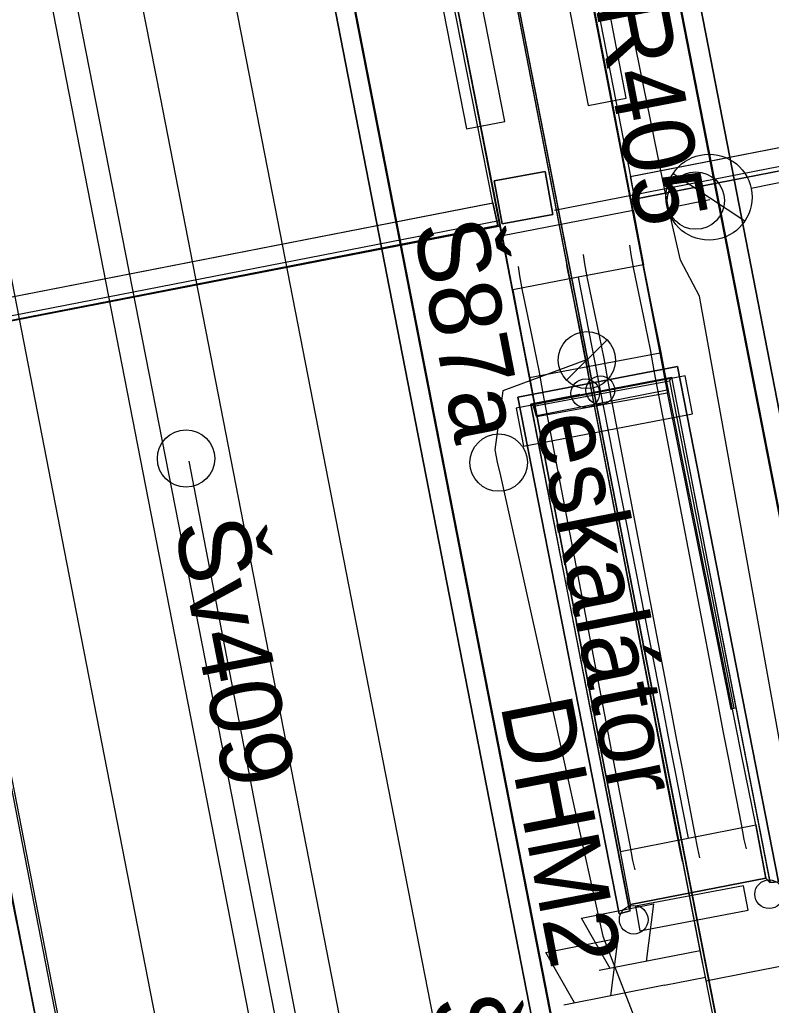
# Model space of a CAD drawing. Extents: x -545736 to -544888, y -1122892 to -1119128.
# Drawn here: x -545187.41 to -545174.31, y -1121807.89 to -1121790.7 of the extents above; entities that cross this region are included whole.
import ezdxf

# ---------------------------------------------------------------- set-up
doc = ezdxf.new("R2010")
doc.units = 0
for name, color, linetype in [('Podbarveni_Nastupiste', 7, 'Continuous'), ('Podbarveni_Zastreseni_Pozemni', 7, 'Continuous'), ('Vrstva 1 - Koleje', 7, 'Continuous'), ('Vrstva 13', 7, 'Continuous'), ('Vrstva 14_zastreseni a nastupiste', 7, 'Continuous'), ('Vrstva 16_plochy', 7, 'Continuous'), ('Vrstva 17_ploty - zabradli', 7, 'Continuous'), ('Vrstva 18_mosty', 7, 'Continuous'), ('Vrstva 23 - PHS - pozemni - schody - eskalatory', 7, 'Continuous'), ('Vrstva 26', 7, 'Continuous'), ('Vrstva 29 - sdelzar', 7, 'Continuous'), ('Vrstva 30', 7, 'Continuous'), ('Vrstva 31', 7, 'Continuous'), ('Vrstva 33 - prvky sdelzar', 7, 'Continuous'), ('Vrstva 35', 7, 'Continuous'), ('Vrstva 4 - Teren - stezky - prechody - plochy', 7, 'Continuous'), ('Vrstva 41', 7, 'Continuous'), ('Vrstva 42', 7, 'Continuous'), ('Vrstva 43', 7, 'Continuous'), ('Vrstva 44', 7, 'Continuous'), ('Vrstva 47', 7, 'Continuous'), ('Vrstva 63', 7, 'Continuous')]:
    doc.layers.add(name, color=color, linetype=linetype)

msp = doc.modelspace()

# ---------------------------------------------------------------- linework, layer by layer
at = {"layer": 'Podbarveni_Nastupiste'}
for points in [[(-545176.664, -1121859.989), (-545178.574, -1121850.184), (-545180.481, -1121840.388), (-545182.39, -1121830.601), (-545184.299, -1121820.832), (-545186.202, -1121811.019), (-545188.114, -1121801.21), (-545190.028, -1121791.416), (-545191.936, -1121781.597), (-545194.23, -1121769.859), (-545195.758, -1121762.016), (-545197.67, -1121752.211), (-545199.585, -1121742.389), (-545201.492, -1121732.62), (-545203.329, -1121723.177), (-545205.298, -1121713.047), (-545207.216, -1121703.229), (-545209.127, -1121693.444), (-545211.033, -1121683.652)], [(-545187.331, -1121762.745), (-545185.417, -1121772.514), (-545183.504, -1121782.344), (-545181.6, -1121792.141), (-545179.691, -1121801.918), (-545177.789, -1121811.689), (-545175.868, -1121821.513), (-545173.955, -1121831.302)], [(-545173.552, -1121800.722), (-545175.454, -1121790.95), (-545177.372, -1121781.135)]]:
    msp.add_lwpolyline(points, dxfattribs=at)
at = {"layer": 'Podbarveni_Zastreseni_Pozemni'}
for points in [[(-545158.353, -1121955.704), (-545167.91, -1121906.688), (-545177.482, -1121857.6), (-545187.03, -1121808.63), (-545196.619, -1121759.457), (-545206.211, -1121710.262)], [(-545152.809, -1121908.918), (-545153.74, -1121904.141), (-545163.315, -1121855.027), (-545172.884, -1121805.944), (-545182.449, -1121756.884), (-545183.85, -1121749.697)], [(-545189.316, -1121750.748), (-545187.893, -1121758.049), (-545178.344, -1121807.045), (-545168.782, -1121856.109), (-545159.222, -1121905.16), (-545158.284, -1121909.972)]]:
    msp.add_lwpolyline(points, dxfattribs=at)
at = {"layer": 'Vrstva 1 - Koleje'}
for points in [[(-545204.598, -1121683.045), (-545202.446, -1121694.084), (-545200.893, -1121702.036), (-545198.518, -1121714.179), (-545196.602, -1121723.995), (-545194.695, -1121733.769), (-545192.79, -1121743.532), (-545190.869, -1121753.385), (-545188.974, -1121763.101), (-545187.053, -1121772.965), (-545185.151, -1121782.729), (-545183.231, -1121792.594), (-545181.323, -1121802.379), (-545179.426, -1121812.108), (-545177.532, -1121821.821), (-545175.608, -1121831.705), (-545173.691, -1121841.53), (-545171.796, -1121851.251), (-545169.872, -1121861.126)], [(-545209.393, -1121683.199), (-545207.488, -1121692.987), (-545205.563, -1121702.847), (-545203.658, -1121712.62), (-545201.742, -1121722.443), (-545199.842, -1121732.176), (-545197.931, -1121741.977), (-545196.019, -1121751.798), (-545194.112, -1121761.581), (-545192.212, -1121771.322), (-545190.282, -1121781.238), (-545188.375, -1121791.011), (-545186.47, -1121800.793), (-545184.553, -1121810.635), (-545182.663, -1121820.345), (-545180.739, -1121830.214), (-545178.835, -1121839.985), (-545176.93, -1121849.755), (-545175.02, -1121859.552)]]:
    msp.add_lwpolyline(points, dxfattribs=at)
at = {"layer": 'Vrstva 13'}
for points in [[(-545163.998, -1121791.279), (-545178.087, -1121794.029)], [(-545179.052, -1121794.207), (-545192.042, -1121796.744)]]:
    msp.add_lwpolyline(points, dxfattribs=at)
at = {"layer": 'Vrstva 14_zastreseni a nastupiste'}
for points in [[(-545176.664, -1121859.989), (-545178.574, -1121850.184), (-545180.481, -1121840.388), (-545182.39, -1121830.601), (-545184.299, -1121820.832), (-545186.202, -1121811.019), (-545188.114, -1121801.21), (-545190.028, -1121791.416), (-545191.936, -1121781.597), (-545194.23, -1121769.859), (-545195.758, -1121762.016), (-545197.67, -1121752.211), (-545199.585, -1121742.389), (-545201.492, -1121732.62), (-545203.329, -1121723.177), (-545205.298, -1121713.047), (-545207.216, -1121703.229), (-545209.127, -1121693.444), (-545211.033, -1121683.652)], [(-545176.62, -1121860.033), (-545178.53, -1121850.228), (-545180.437, -1121840.432), (-545182.346, -1121830.645), (-545184.255, -1121820.876), (-545186.158, -1121811.063), (-545188.07, -1121801.254), (-545189.984, -1121791.46), (-545191.892, -1121781.641), (-545194.186, -1121769.903), (-545195.714, -1121762.06), (-545197.626, -1121752.255), (-545199.541, -1121742.433), (-545201.448, -1121732.664), (-545203.285, -1121723.221), (-545205.254, -1121713.091), (-545207.172, -1121703.273), (-545209.083, -1121693.488), (-545210.989, -1121683.696)], [(-545206.211, -1121710.262), (-545196.619, -1121759.457), (-545187.03, -1121808.63), (-545177.482, -1121857.6), (-545167.91, -1121906.688), (-545158.353, -1121955.704)], [(-545158.353, -1121955.704), (-545167.959, -1121906.425), (-545177.532, -1121857.312), (-545187.064, -1121808.415), (-545196.682, -1121759.07), (-545206.197, -1121710.259)], [(-545185.006, -1121741.979), (-545183.088, -1121751.748), (-545181.183, -1121761.56), (-545179.275, -1121771.357), (-545177.746, -1121779.192), (-545177.372, -1121781.135), (-545175.454, -1121790.95), (-545173.552, -1121800.722), (-545171.643, -1121810.52), (-545169.731, -1121820.345), (-545167.82, -1121830.136), (-545165.909, -1121839.948), (-545163.994, -1121849.766), (-545162.093, -1121859.517)], [(-545185.006, -1121741.979), (-545183.088, -1121751.748), (-545181.183, -1121761.56), (-545179.275, -1121771.357), (-545177.746, -1121779.192), (-545177.372, -1121781.135), (-545175.454, -1121790.95), (-545173.552, -1121800.722), (-545171.643, -1121810.52), (-545169.731, -1121820.345), (-545167.82, -1121830.136), (-545165.909, -1121839.948), (-545163.994, -1121849.766), (-545162.093, -1121859.517)], [(-545168.235, -1121860.711), (-545170.146, -1121850.904), (-545172.046, -1121841.135), (-545173.955, -1121831.302), (-545175.868, -1121821.513), (-545177.789, -1121811.689), (-545179.691, -1121801.918), (-545181.6, -1121792.141), (-545183.504, -1121782.344), (-545185.417, -1121772.514), (-545187.331, -1121762.745), (-545189.242, -1121752.936), (-545191.158, -1121743.114)], [(-545168.235, -1121860.711), (-545170.146, -1121850.904), (-545172.046, -1121841.135), (-545173.955, -1121831.302), (-545175.868, -1121821.513), (-545177.789, -1121811.689), (-545179.691, -1121801.918), (-545181.6, -1121792.141), (-545183.504, -1121782.344), (-545185.417, -1121772.514), (-545187.331, -1121762.745), (-545189.242, -1121752.936), (-545191.158, -1121743.114)], [(-545152.809, -1121908.918), (-545153.74, -1121904.141), (-545163.315, -1121855.027), (-545172.884, -1121805.944), (-545182.449, -1121756.884), (-545183.85, -1121749.697)], [(-545183.838, -1121749.692), (-545182.514, -1121756.486), (-545172.959, -1121805.503), (-545163.39, -1121854.592), (-545153.794, -1121903.816), (-545152.8, -1121908.918)], [(-545158.29, -1121909.976), (-545159.275, -1121904.923), (-545168.857, -1121855.768), (-545178.402, -1121806.802), (-545187.951, -1121757.812), (-545189.328, -1121750.75)], [(-545189.316, -1121750.748), (-545187.893, -1121758.049), (-545178.344, -1121807.045), (-545168.782, -1121856.109), (-545159.222, -1121905.16), (-545158.284, -1121909.972)]]:
    msp.add_lwpolyline(points, dxfattribs=at)
for centre in [(-545177.553, -1121797.217), (-545177.291, -1121797.165), (-545174.348, -1121805.952), (-545176.709, -1121806.397)]:
    msp.add_circle(centre, 0.25, dxfattribs=at)
at = {"layer": 'Vrstva 16_plochy'}
for points in [[(-545176.664, -1121859.989), (-545178.574, -1121850.184), (-545180.481, -1121840.388), (-545182.39, -1121830.601), (-545184.299, -1121820.832), (-545186.202, -1121811.019), (-545188.114, -1121801.21), (-545190.028, -1121791.416), (-545191.936, -1121781.597), (-545194.23, -1121769.859), (-545195.758, -1121762.016), (-545197.67, -1121752.211), (-545199.585, -1121742.389), (-545201.492, -1121732.62), (-545203.329, -1121723.177), (-545205.298, -1121713.047), (-545207.216, -1121703.229), (-545209.127, -1121693.444), (-545211.033, -1121683.652)], [(-545185.006, -1121741.979), (-545183.088, -1121751.748), (-545181.183, -1121761.56), (-545179.275, -1121771.357), (-545177.746, -1121779.192), (-545177.372, -1121781.135), (-545175.454, -1121790.95), (-545173.552, -1121800.722), (-545171.643, -1121810.52), (-545169.731, -1121820.345), (-545167.82, -1121830.136), (-545165.909, -1121839.948), (-545163.994, -1121849.766), (-545162.093, -1121859.517)], [(-545168.235, -1121860.711), (-545170.146, -1121850.904), (-545172.046, -1121841.135), (-545173.955, -1121831.302), (-545175.868, -1121821.513), (-545177.789, -1121811.689), (-545179.691, -1121801.918), (-545181.6, -1121792.141), (-545183.504, -1121782.344), (-545185.417, -1121772.514), (-545187.331, -1121762.745), (-545189.242, -1121752.936), (-545191.158, -1121743.114)], [(-545176.96, -1121806.293), (-545176.771, -1121806.244), (-545176.763, -1121806.134), (-545174.408, -1121805.672), (-545174.337, -1121805.746), (-545174.183, -1121805.738), (-545175.944, -1121796.747), (-545178.726, -1121797.283), (-545176.96, -1121806.293), (-545176.771, -1121806.244)]]:
    msp.add_lwpolyline(points, dxfattribs=at)
at = {"layer": 'Vrstva 17_ploty - zabradli'}
for points in [[(-545174.746, -1121805.158), (-545174.781, -1121804.997), (-545174.833, -1121804.729), (-545175.052, -1121803.6), (-545175.149, -1121803.101), (-545175.248, -1121802.577), (-545176.348, -1121796.854), (-545176.418, -1121796.453), (-545176.538, -1121795.86), (-545176.704, -1121795.053), (-545176.754, -1121794.799), (-545176.774, -1121794.637)], [(-545175.858, -1121805.379), (-545175.893, -1121805.218), (-545175.945, -1121804.95), (-545176.164, -1121803.821), (-545176.261, -1121803.322), (-545176.36, -1121802.798), (-545177.46, -1121797.075), (-545177.53, -1121796.674), (-545177.65, -1121796.081), (-545177.816, -1121795.274), (-545177.866, -1121795.02), (-545177.886, -1121794.858)], [(-545175.554, -1121805.318), (-545175.589, -1121805.157), (-545175.641, -1121804.889), (-545175.86, -1121803.76), (-545175.956, -1121803.268), (-545176.056, -1121802.737), (-545177.156, -1121797.014), (-545177.226, -1121796.613), (-545177.346, -1121796.02), (-545177.512, -1121795.213), (-545177.562, -1121794.959), (-545177.582, -1121794.797)], [(-545176.686, -1121805.527), (-545176.721, -1121805.366), (-545176.773, -1121805.098), (-545176.992, -1121803.969), (-545177.089, -1121803.47), (-545177.188, -1121802.946), (-545178.288, -1121797.223), (-545178.358, -1121796.822), (-545178.478, -1121796.229), (-545178.644, -1121795.422), (-545178.694, -1121795.168), (-545178.714, -1121795.006)], [(-545177.212, -1121797.165), (-545176.048, -1121796.935), (-545174.336, -1121805.733)], [(-545177.647, -1121797.241), (-545178.504, -1121797.409), (-545176.794, -1121806.202)]]:
    msp.add_lwpolyline(points, dxfattribs=at)
at = {"layer": 'Vrstva 18_mosty'}
for points in [[(-545179.855, -1121777.717), (-545179.024, -1121782.193), (-545178.845, -1121783.105), (-545178.039, -1121787.207), (-545177.978, -1121787.494), (-545177.976, -1121787.496), (-545176.756, -1121793.84)], [(-545176.763, -1121806.134), (-545176.939, -1121805.205), (-545177.178, -1121803.961), (-545177.273, -1121803.461), (-545177.374, -1121802.938), (-545178.449, -1121797.329), (-545178.525, -1121796.929), (-545178.639, -1121796.335), (-545178.816, -1121795.411), (-545178.996, -1121794.467), (-545179.032, -1121794.298), (-545179.03, -1121794.285), (-545180.271, -1121787.949), (-545180.274, -1121787.947), (-545180.326, -1121787.657), (-545181.136, -1121783.538), (-545181.313, -1121782.617), (-545182.212, -1121778.146)], [(-545176.124, -1121797.164), (-545178.396, -1121797.612), (-545178.524, -1121796.95), (-545180.376, -1121787.417), (-545180.383, -1121787.372), (-545178.087, -1121786.922), (-545178.087, -1121786.983)], [(-545176.124, -1121797.164), (-545176.249, -1121796.515), (-545178.087, -1121786.983)], [(-545177.976, -1121787.496), (-545177.926, -1121787.492), (-545177.847, -1121787.877), (-545176.766, -1121793.438), (-545176.693, -1121793.831), (-545176.756, -1121793.84)], [(-545179.03, -1121794.285), (-545179.079, -1121794.292), (-545179.161, -1121793.897), (-545180.253, -1121788.358), (-545180.336, -1121787.961), (-545180.271, -1121787.949)], [(-545164.938, -1121791.541), (-545176.751, -1121793.843)], [(-545176.693, -1121793.831), (-545164.995, -1121791.549)], [(-545174.408, -1121805.672), (-545174.583, -1121804.742), (-545174.829, -1121803.514), (-545174.929, -1121803.016), (-545175.033, -1121802.493), (-545176.163, -1121796.88), (-545176.237, -1121796.479), (-545176.356, -1121795.886), (-545176.538, -1121794.978), (-545176.72, -1121794.021), (-545176.751, -1121793.843), (-545176.756, -1121793.84)], [(-545190.671, -1121796.557), (-545179.032, -1121794.298)], [(-545190.629, -1121796.547), (-545179.079, -1121794.292)], [(-545176.249, -1121796.515), (-545178.524, -1121796.95)], [(-545176.771, -1121806.244), (-545176.96, -1121806.293), (-545178.726, -1121797.283), (-545175.944, -1121796.747), (-545174.183, -1121805.738), (-545174.337, -1121805.746)], [(-545176.771, -1121806.244), (-545178.504, -1121797.409), (-545176.048, -1121796.935), (-545174.929, -1121802.7), (-545174.337, -1121805.746)], [(-545176.085, -1121796.999), (-545176.048, -1121796.935)], [(-545178.401, -1121797.62), (-545178.453, -1121797.441), (-545176.085, -1121796.999), (-545174.964, -1121802.706)], [(-545178.401, -1121797.62), (-545176.125, -1121797.207), (-545175.018, -1121802.723), (-545174.964, -1121802.706)], [(-545176.124, -1121797.164), (-545176.125, -1121797.207)], [(-545178.453, -1121797.441), (-545178.504, -1121797.409)], [(-545178.401, -1121797.62), (-545178.396, -1121797.612)], [(-545174.964, -1121802.706), (-545174.929, -1121802.7)], [(-545174.408, -1121805.672), (-545174.337, -1121805.746)], [(-545176.771, -1121806.244), (-545176.763, -1121806.134)]]:
    msp.add_lwpolyline(points, dxfattribs=at)
at = {"layer": 'Vrstva 23 - PHS - pozemni - schody - eskalatory'}
for points in [[(-545177.405, -1121789.131), (-545178.069, -1121789.259), (-545177.501, -1121792.201), (-545176.838, -1121792.073)], [(-545179.532, -1121789.536), (-545180.196, -1121789.666), (-545179.62, -1121792.606), (-545178.956, -1121792.476)], [(-545178.755, -1121797.477), (-545178.627, -1121798.14), (-545175.685, -1121797.574), (-545175.813, -1121796.91)]]:
    msp.add_lwpolyline(points, close=True, dxfattribs=at)
for points in [[(-545174.583, -1121804.742), (-545174.829, -1121803.514), (-545174.929, -1121803.016), (-545175.033, -1121802.493), (-545176.163, -1121796.88), (-545176.237, -1121796.479), (-545176.356, -1121795.886), (-545176.538, -1121794.978), (-545177.677, -1121795.195), (-545178.816, -1121795.411), (-545178.996, -1121794.467), (-545176.72, -1121794.021), (-545176.538, -1121794.978)], [(-545177.677, -1121795.195), (-545177.497, -1121796.118), (-545177.381, -1121796.711), (-545177.303, -1121797.111), (-545176.203, -1121802.714), (-545176.1, -1121803.237), (-545176.003, -1121803.736), (-545175.761, -1121804.974)], [(-545178.816, -1121795.411), (-545178.639, -1121796.335), (-545178.525, -1121796.929), (-545178.449, -1121797.329), (-545177.374, -1121802.938), (-545177.273, -1121803.461), (-545177.178, -1121803.961), (-545176.939, -1121805.205)], [(-545176.763, -1121806.134), (-545176.939, -1121805.205), (-545175.761, -1121804.974), (-545174.583, -1121804.742), (-545174.408, -1121805.672)], [(-545174.408, -1121805.672), (-545176.763, -1121806.134)]]:
    msp.add_lwpolyline(points, dxfattribs=at)
at = {"layer": 'Vrstva 26'}
msp.add_lwpolyline([(-545192.594, -1121758.954), (-545187.356, -1121785.651), (-545180.774, -1121819.253), (-545180.549, -1121818.885), (-545180.616, -1121818.465)], dxfattribs=at)
at = {"layer": 'Vrstva 29 - sdelzar'}
msp.add_line((-545176.17, -1121807.54), (-545175.46, -1121807.4), dxfattribs=at)
for points in [[(-545153.92, -1121916.92), (-545153.98, -1121917.07), (-545158.91, -1121891.91), (-545161.31, -1121879.64), (-545162.44, -1121873.89), (-545165.71, -1121857.19), (-545169.03, -1121840.24), (-545172.39, -1121823.09), (-545175.46, -1121807.4), (-545175.55, -1121806.94), (-545178.95, -1121789.4), (-545181.35, -1121777.01), (-545182.49, -1121771.12), (-545186.14, -1121752.33), (-545186.04, -1121752.23)], [(-545186.14, -1121752.33), (-545182.91, -1121768.99), (-545155.71, -1121908.24)], [(-545182.89, -1121769.05), (-545174.34, -1121812.91), (-545162.85, -1121871.76)]]:
    msp.add_lwpolyline(points, dxfattribs=at)
at = {"layer": 'Vrstva 30'}
msp.add_lwpolyline([(-545182.91, -1121768.99), (-545175.45, -1121807.46), (-545174.69, -1121807.31)], dxfattribs=at)
at = {"layer": 'Vrstva 31'}
msp.add_lwpolyline([(-545170.61, -1121902.505), (-545169.83, -1121902.32), (-545169.8, -1121901.51), (-545169.011, -1121900.695), (-545173.164, -1121879.068), (-545180.354, -1121842.406), (-545185.455, -1121816.369), (-545187.73, -1121805.097), (-545192.507, -1121780.186), (-545194.432, -1121775.331), (-545195.406, -1121775.086)], dxfattribs=at)
at = {"layer": 'Vrstva 33 - prvky sdelzar'}
for p, q in [((-545175.55, -1121806.94), (-545177.309, -1121807.284)), ((-545174.69, -1121807.31), (-545174.062, -1121807.187)), ((-545176.17, -1121807.54), (-545177.929, -1121807.884))]:
    msp.add_line(p, q, dxfattribs=at)
msp.add_lwpolyline([(-545174.716, -1121806.232), (-545174.796, -1121805.807), (-545176.68, -1121806.163), (-545176.6, -1121806.588)], close=True, dxfattribs=at)
for points in [[(-545177.12, -1121807.248), (-545177.619, -1121806.367), (-545176.363, -1121806.121), (-545176.492, -1121807.125)], [(-545177.74, -1121807.848), (-545178.239, -1121806.967), (-545176.983, -1121806.721), (-545177.112, -1121807.725)]]:
    msp.add_lwpolyline(points, dxfattribs=at)
at = {"layer": 'Vrstva 35'}
for points in [[(-545176.769, -1121793.435), (-545165.074, -1121791.157)], [(-545176.766, -1121793.438), (-545165.074, -1121791.156)], [(-545176.766, -1121793.438), (-545176.693, -1121793.831), (-545164.995, -1121791.549), (-545165.074, -1121791.156)], [(-545176.693, -1121793.829), (-545164.996, -1121791.551)], [(-545176.766, -1121793.438), (-545176.769, -1121793.435), (-545176.693, -1121793.829), (-545176.693, -1121793.831)], [(-545190.699, -1121796.152), (-545179.16, -1121793.896)], [(-545190.699, -1121796.152), (-545179.161, -1121793.897)], [(-545179.161, -1121793.897), (-545179.079, -1121794.292), (-545190.629, -1121796.547), (-545190.699, -1121796.152)], [(-545179.079, -1121794.292), (-545179.079, -1121794.292), (-545179.16, -1121793.896), (-545179.161, -1121793.897)], [(-545190.626, -1121796.548), (-545179.079, -1121794.292)]]:
    msp.add_lwpolyline(points, dxfattribs=at)
at = {"layer": 'Vrstva 4 - Teren - stezky - prechody - plochy'}
for points in [[(-545176.62, -1121860.033), (-545178.53, -1121850.228), (-545180.437, -1121840.432), (-545182.346, -1121830.645), (-545184.255, -1121820.876), (-545186.158, -1121811.063), (-545188.07, -1121801.254), (-545189.984, -1121791.46), (-545191.892, -1121781.641), (-545194.186, -1121769.903), (-545195.714, -1121762.06), (-545197.626, -1121752.255), (-545199.541, -1121742.433), (-545201.448, -1121732.664), (-545203.285, -1121723.221), (-545205.254, -1121713.091), (-545207.172, -1121703.273), (-545209.083, -1121693.488), (-545210.989, -1121683.696)], [(-545146.11, -1122004.734), (-545145.37, -1122004.712), (-545146.573, -1121994.03), (-545148.01, -1121983.54), (-545148.508, -1121980.262), (-545148.842, -1121978.248), (-545150.866, -1121967.009), (-545156.33, -1121939.097), (-545168.64, -1121875.718), (-545175.381, -1121841.399), (-545180.031, -1121817.339), (-545184.955, -1121792.055), (-545193.253, -1121749.702), (-545199.085, -1121719.832), (-545202.547, -1121701.925)], [(-545146.11, -1122004.734), (-545147.669, -1121994.146), (-545149.368, -1121983.787), (-545152.408, -1121967.248), (-545157.762, -1121939.32), (-545170.037, -1121876.045), (-545176.72, -1121842.206), (-545181.396, -1121818.39), (-545186.868, -1121790.341), (-545194.851, -1121749.267), (-545200.506, -1121720.067), (-545204.102, -1121702.263)], [(-545162.093, -1121859.517), (-545163.994, -1121849.766), (-545165.909, -1121839.948), (-545167.82, -1121830.136), (-545169.731, -1121820.345), (-545171.643, -1121810.52), (-545173.552, -1121800.722), (-545175.454, -1121790.95), (-545177.372, -1121781.135), (-545177.746, -1121779.192), (-545179.275, -1121771.357), (-545181.183, -1121761.56), (-545183.088, -1121751.748), (-545185.006, -1121741.979)], [(-545191.158, -1121743.114), (-545189.242, -1121752.936), (-545187.331, -1121762.745), (-545185.417, -1121772.514), (-545183.504, -1121782.344), (-545181.6, -1121792.141), (-545179.691, -1121801.918), (-545177.789, -1121811.689), (-545175.868, -1121821.513), (-545173.955, -1121831.302), (-545172.046, -1121841.135), (-545170.146, -1121850.904), (-545168.235, -1121860.711)]]:
    msp.add_lwpolyline(points, dxfattribs=at)
at = {"layer": 'Vrstva 41'}
for p, q in [((-545176.023, -1121793.382), (-545174.772, -1121794.212)), ((-545173.673, -1121793.447), (-545174.661, -1121793.647))]:
    msp.add_line(p, q, dxfattribs=at)
for centre, radius in [((-545175.396, -1121793.797), 0.75), ((-545175.627, -1121793.857), 0.5)]:
    msp.add_circle(centre, radius, dxfattribs=at)
at = {"layer": 'Vrstva 42'}
msp.add_line((-545175.384, -1121793.845), (-545176.102, -1121793.991), dxfattribs=at)
msp.add_lwpolyline([(-545160.224, -1121876.513), (-545160.255, -1121876.188), (-545160.348, -1121875.789), (-545160.501, -1121874.82), (-545160.384, -1121874.243), (-545166.916, -1121840.055), (-545173.431, -1121807.371), (-545175.563, -1121795.526), (-545175.892, -1121794.898), (-545176.102, -1121793.991), (-545177.61, -1121786.569), (-545177.678, -1121786.013), (-545177.67, -1121785.703), (-545180.091, -1121773.762), (-545188.047, -1121734.56), (-545182.725, -1121733.19)], dxfattribs=at)
at = {"layer": 'Vrstva 43'}
msp.add_line((-545177.878, -1121796.988), (-545177.173, -1121796.284), dxfattribs=at)
for centre, radius in [((-545177.525, -1121796.637), 0.498), ((-545184.51, -1121798.355), 0.5), ((-545179.062, -1121798.426), 0.5)]:
    msp.add_circle(centre, radius, dxfattribs=at)
at = {"layer": 'Vrstva 44'}
for points in [[(-545177.526, -1121796.636), (-545177.53, -1121796.634), (-545178.987, -1121797.172), (-545179.131, -1121798.205), (-545179.086, -1121798.421), (-545179.028, -1121798.656), (-545177.249, -1121806.684), (-545176.543, -1121808.499), (-545176.33, -1121808.826), (-545176.199, -1121809.246), (-545175.689, -1121812.332), (-545175.394, -1121814.113), (-545175.317, -1121814.385), (-545175.314, -1121814.687), (-545172.493, -1121829.153), (-545169.765, -1121843.139), (-545169.761, -1121843.32)], [(-545184.463, -1121798.4), (-545181.258, -1121815.044), (-545181.181, -1121815.42), (-545180.78, -1121815.329), (-545175.599, -1121814.415), (-545175.317, -1121814.385)]]:
    msp.add_lwpolyline(points, dxfattribs=at)
at = {"layer": 'Vrstva 47'}
for points in [[(-545179.003, -1121794.26), (-545179.14, -1121793.513), (-545178.254, -1121793.35), (-545178.117, -1121794.098), (-545179.003, -1121794.26)], [(-545179.14, -1121793.513), (-545179.003, -1121794.26), (-545178.117, -1121794.098), (-545178.254, -1121793.35), (-545179.14, -1121793.513)], [(-545178.254, -1121793.35), (-545178.254, -1121793.35)], [(-545179.14, -1121793.513), (-545179.14, -1121793.513)], [(-545178.117, -1121794.098), (-545178.117, -1121794.098)], [(-545179.003, -1121794.26), (-545179.003, -1121794.26)]]:
    msp.add_lwpolyline(points, dxfattribs=at)

# ---------------------------------------------------------------- texts
at = {"layer": 'Vrstva 33 - prvky sdelzar'}
for s, p in [('R405', (-545177.382, -1121790.457)), ('DHM2', (-545179.035, -1121802.644))]:
    msp.add_text(s, height=1.25, rotation=280.9672, dxfattribs=at).set_placement(p)
at = {"layer": 'Vrstva 43'}
for s, rotation, p in [('Š87a', 281.0281, (-545180.555, -1121794.301)), ('Šv409', 281.0323, (-545184.721, -1121799.512)), ('Š87', 281.0303, (-545180.257, -1121807.808))]:
    msp.add_text(s, height=1.25, rotation=rotation, dxfattribs=at).set_placement(p)
at = {"layer": 'Vrstva 63'}
msp.add_text('eskalátor', height=1.25, rotation=281.1072, dxfattribs=at).set_placement((-545178.421, -1121797.659))

doc.saveas('drawing.dxf')
